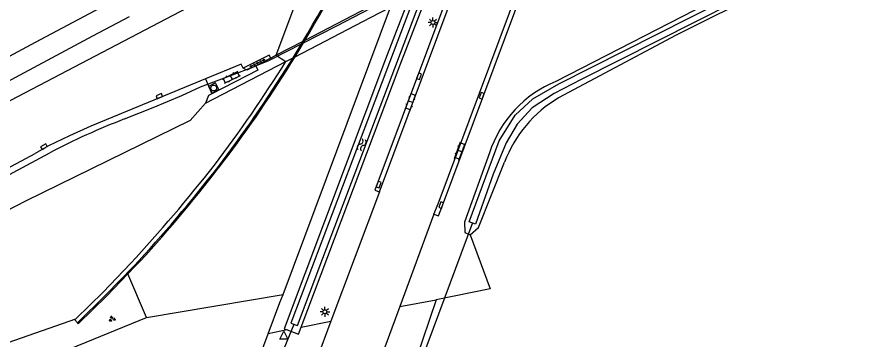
# Model space of a CAD drawing. Extents: x 130998 to 133001, y 398999 to 403002.
# Drawn here: x 132539.6 to 132650.3, y 400857.1 to 400898.6 of the extents above; entities that cross this region are included whole.
import ezdxf

# ---------------------------------------------------------------- set-up
doc = ezdxf.new("R2010")
doc.units = 0
for name, color, linetype in [('gg-afsc-hekwerk', 7, 'Continuous'), ('gg-knt-BGT kruinlijn', 7, 'Continuous'), ('gg-knt-bovenkant onderkant talud', 7, 'Continuous'), ('gg-knt-verharding', 7, 'Continuous'), ('gg-kntw-bovenkant insteek waterloop', 7, 'Continuous'), ('gg-kntw-waterlijn', 7, 'Continuous'), ('gg-kwrk-duiker nz buis', 7, 'Continuous'), ('gg-kwrk-kunstwerk', 7, 'Continuous'), ('gg-kwrk-kunstwerk niveau 01', 7, 'Continuous'), ('gt-grn-groengrens', 7, 'Continuous'), ('gt-knt-geleideconstructie', 7, 'Continuous'), ('gt-symb-groenvak', 7, 'Continuous'), ('gt-symb-klinker verharding', 7, 'Continuous'), ('gt-symb-kolk', 7, 'Continuous'), ('gt-symb-lichtmast', 7, 'Continuous'), ('gt-symb-rioolschacht', 7, 'Continuous'), ('gt-symb-tegel verharding', 7, 'Continuous'), ('gt-symb-waterafsluiter', 7, 'Continuous'), ('gt-symb-watersymbool', 7, 'Continuous')]:
    doc.layers.add(name, color=color, linetype=linetype)

# ---------------------------------------------------------------- blocks, each defined once
blk = doc.blocks.new('gt0-KOLK')
at = {"layer": 'gt-symb-kolk'}
blk.add_lwpolyline([(0, 0), (0.37, 0), (0.37, 0.4), (-0.38, 0.4), (-0.38, 0), (0, 0)], dxfattribs=at)
blk = doc.blocks.new('gt0-KL1')
at = {"layer": 'gt-symb-klinker verharding'}
for p, q in [((-1.15, 0.3), (1.15, 0.3)), ((-1, -0.3), (-1, 0.3)), ((-0.5, 0.3), (-0.5, 0.45)), ((0, -0.3), (0, 0.3)), ((0.5, 0.3), (0.5, 0.45)), ((1, -0.3), (1, 0.3)), ((-1.15, -0.3), (1.15, -0.3)), ((-0.5, -0.45), (-0.5, -0.3)), ((0.5, -0.45), (0.5, -0.3))]:
    blk.add_line(p, q, dxfattribs=at)
blk = doc.blocks.new('gt0-LMAST')
at = {"layer": 'gt-symb-lichtmast'}
for p, q in [((-0.18, 0.17), (-0.45, 0.44)), ((-0.01, 0.25), (-0.01, 0.62)), ((0.17, 0.17), (0.44, 0.44)), ((-0.26, 0), (-0.63, 0)), ((-0.18, -0.18), (-0.45, -0.45)), ((-0.01, -0.25), (-0.01, -0.63)), ((0.44, -0.45), (0.17, -0.18)), ((0.24, 0), (0.62, 0))]:
    blk.add_line(p, q, dxfattribs=at)
blk.add_circle((-0.01, 0), 0.25, dxfattribs=at)
blk = doc.blocks.new('gt0-WA')
at = {"layer": 'gt-symb-watersymbool'}
for centre, start, end in [((-0.32, 0.02), 28.0725, 151.9275), ((0.43, 0.42), 208.0725, 331.9275), ((-0.32, -0.43), 28.0725, 151.9275), ((0.43, -0.03), 208.0725, 331.9275)]:
    blk.add_arc(centre, 0.425, start, end, dxfattribs=at)
blk = doc.blocks.new('gt0-TEG1')
at = {"layer": 'gt-symb-tegel verharding'}
for p, q in [((-1.12, 0), (1.12, 0)), ((-0.9, -0.25), (-0.9, 0.25)), ((-0.45, -0.25), (-0.45, 0.25)), ((0, -0.25), (0, 0.25)), ((0.45, -0.25), (0.45, 0.25)), ((0.9, -0.25), (0.9, 0.25))]:
    blk.add_line(p, q, dxfattribs=at)
blk = doc.blocks.new('gt0-RS')
at = {"layer": 'gt-symb-rioolschacht'}
blk.add_lwpolyline([(-0.5, -0.5), (0.5, -0.5), (0.5, 0.5), (-0.5, 0.5)], close=True, dxfattribs=at)
blk.add_circle((0, 0), 0.375, dxfattribs=at)
blk = doc.blocks.new('gt0-GRVAK')
at = {"layer": 'gt-symb-groenvak'}
for p, q in [((-0.11, 0.19), (-0.23, 0.24)), ((-0.18, 0.15), (0.09, 0.15)), ((-0.09, 0.21), (-0.16, 0.32)), ((-0.05, 0.21), (-0.05, 0.39)), ((0, 0.21), (0.06, 0.32)), ((0.01, 0.19), (0.13, 0.24)), ((0.26, -0.05), (0.2, 0.06)), ((0.3, -0.05), (0.3, 0.13)), ((0.35, -0.05), (0.41, 0.06)), ((-0.24, -0.23), (-0.36, -0.18)), ((-0.32, -0.26), (-0.05, -0.26)), ((-0.23, -0.21), (-0.29, -0.09)), ((-0.18, -0.2), (-0.18, -0.02)), ((-0.14, -0.21), (-0.07, -0.09)), ((-0.12, -0.23), (0, -0.18)), ((0.24, -0.07), (0.12, -0.02)), ((0.17, -0.11), (0.44, -0.11)), ((0.37, -0.07), (0.49, -0.02))]:
    blk.add_line(p, q, dxfattribs=at)
blk = doc.blocks.new('gt0-WAFSL')
at = {"layer": 'gt-symb-waterafsluiter'}
for p, q in [((-0.5, -0.33), (0, 0.67)), ((0, 0.67), (0.5, -0.33)), ((0.5, -0.33), (-0.5, -0.33))]:
    blk.add_line(p, q, dxfattribs=at)

msp = doc.modelspace()

# ---------------------------------------------------------------- linework, layer by layer
at = {"layer": 'gg-afsc-hekwerk'}
for p, q in [((132573.77, 400862.97), (132587.59, 400899.89)), ((132556.22, 400860.02), (132553.84, 400865.6)), ((132573.38, 400861.92), (132573.77, 400862.97)), ((132571.86, 400857.91), (132573.38, 400861.92)), ((132564.72, 400838.97), (132571.86, 400857.91))]:
    msp.add_line(p, q, dxfattribs=at)
msp.add_lwpolyline([(132404.7, 400787.3), (132426.39, 400798.86), (132482.33, 400827.74), (132508.93, 400841.34), (132519.71, 400846.37), (132528.23, 400849.55), (132539.58, 400853.21), (132556.22, 400860.02)], dxfattribs=at)
at = {"layer": 'gg-knt-BGT kruinlijn'}
msp.add_lwpolyline([(132563.83, 400887.57), (132561.86, 400885.34), (132540.69, 400874.97), (132516.87, 400862.68), (132490.05, 400847.59), (132463.29, 400832.69), (132433.87, 400816.19), (132399.63, 400796.37), (132392.32, 400792.07)], dxfattribs=at)
at = {"layer": 'gg-knt-bovenkant onderkant talud'}
msp.add_lwpolyline([(132480.75, 400830.28), (132497.39, 400839.51), (132521.06, 400850.73), (132547.18, 400859.85)], dxfattribs=at)
at = {"layer": 'gg-knt-verharding'}
for p, q in [((132586.18, 400876.16), (132596.82, 400904.67)), ((132563.83, 400890.66), (132564.63, 400888.74)), ((132586.18, 400876.16), (132579.93, 400859.54)), ((132593.13, 400873.3), (132588.76, 400861.4)), ((132579.93, 400859.54), (132575.57, 400847.94))]:
    msp.add_line(p, q, dxfattribs=at)
for points in [[(132371.63, 400800.03), (132390.92, 400811.32), (132419.97, 400828.01), (132449.5, 400844.74), (132476.89, 400860.06), (132510.12, 400878.25), (132541.97, 400895.38), (132564.87, 400907.6), (132584.25, 400917.82), (132584.75, 400917.84)], [(132593.13, 400873.3), (132593.75, 400873.08), (132594.27, 400874.38), (132607.53, 400910)], [(132593.13, 400873.3), (132593.69, 400874.6), (132606.82, 400909.86)], [(132577.77, 400908.35), (132536.91, 400886.95), (132517.43, 400876.26), (132507.7, 400870.97), (132497.55, 400865.4), (132476.25, 400853.61), (132455.95, 400842.25), (132434.96, 400830.43), (132424.63, 400824.53), (132414.26, 400818.58), (132403.83, 400812.56), (132393.74, 400806.69), (132383.49, 400800.78), (132378.02, 400797.58)], [(132595.97, 400904.23), (132585.58, 400876.38), (132586.18, 400876.16)], [(132572.21, 400893.35), (132571.98, 400893.73), (132568.67, 400892.03)], [(132568.67, 400892.03), (132568.4, 400892.57), (132563.83, 400890.66)], [(132570.26, 400892.34), (132569.14, 400891.77), (132568.67, 400892.03)], [(132563.83, 400890.66), (132549.1, 400884.6), (132546.35, 400883.34), (132543.67, 400882.05), (132541.93, 400881.1)], [(132386.69, 400794.24), (132418.07, 400812.36), (132428.64, 400818.39), (132438.56, 400824.02), (132448.7, 400829.83), (132470.38, 400841.97), (132480.35, 400847.53), (132491.85, 400853.89), (132500.95, 400858.89), (132510.86, 400864.29), (132521.18, 400869.94), (132531.58, 400875.57), (132541.93, 400881.1)], [(132554.19, 400866.94), (132550.65, 400863.27), (132547.18, 400859.85)], [(132588.76, 400861.4), (132583.18, 400846.23), (132577.36, 400830.77), (132560.64, 400785.73), (132560.56, 400785.76)], [(132547.18, 400859.85), (132547.02, 400859.7), (132547.38, 400859.3)]]:
    msp.add_lwpolyline(points, dxfattribs=at)
for centre, radius, start, end in [((132427.8, 400984), 172.37, 322.7215, 328.1005), ((132409.55, 401000.8), 197.08, 317.2161, 322.0487)]:
    msp.add_arc(centre, radius, start, end, dxfattribs=at)
at = {"layer": 'gg-kntw-bovenkant insteek waterloop'}
msp.add_line((132630.41, 400901.46), (132608.8, 400890.34), dxfattribs=at)
for points in [[(132715.89, 400941.98), (132624.26, 400896.28), (132609.16, 400888.24)], [(132576.12, 400858.77), (132588.82, 400892.49), (132592.65, 400902.51)], [(132589.98, 400901.13), (132586.95, 400893.2), (132573.9, 400858.56), (132574.31, 400858.4)], [(132600.28, 400881.17), (132597.08, 400872.27), (132597.11, 400870.94), (132597.82, 400870.64)], [(132597.82, 400870.64), (132598.89, 400871.57), (132602.21, 400879.95)], [(132574.31, 400858.4), (132575.77, 400857.85), (132576.12, 400858.77)]]:
    msp.add_lwpolyline(points, dxfattribs=at)
for centre, radius, start, end in [((132614.49, 400876.51), 14.95, 112.3604, 161.8722), ((132617.57, 400874.11), 16.44, 120.764, 159.1949)]:
    msp.add_arc(centre, radius, start, end, dxfattribs=at)
at = {"layer": 'gg-kntw-waterlijn'}
for points in [[(132718.85, 400944.2), (132700.5, 400935.26), (132612.07, 400890.57), (132608.6, 400888.81), (132605.76, 400886.95), (132603.86, 400884.83), (132602.42, 400882.44), (132600.76, 400878.42), (132598.49, 400872), (132597.69, 400872.29)], [(132597.69, 400872.29), (132601.52, 400882.71), (132603.59, 400885.99), (132605.87, 400888.09), (132609.18, 400890.03), (132647.08, 400909.24), (132684.11, 400928.01), (132713.82, 400943.07)], [(132590.74, 400901.52), (132582.75, 400880.36), (132574.78, 400859.29), (132575.61, 400858.97), (132578.89, 400867.63), (132591.93, 400902.14)]]:
    msp.add_lwpolyline(points, dxfattribs=at)
at = {"layer": 'gg-kwrk-duiker nz buis'}
for p, q in [((132598.09, 400872.15), (132587.24, 400843.02)), ((132566.56, 400838.13), (132575.2, 400859.13))]:
    msp.add_line(p, q, dxfattribs=at)
at = {"layer": 'gg-kwrk-kunstwerk'}
for p, q in [((132575.31, 400893.52), (132575.95, 400894.57)), ((132575.7, 400894.45), (132576.33, 400895.49)), ((132575.95, 400894.57), (132576.58, 400895.62)), ((132572.9, 400893.71), (132572.21, 400893.35)), ((132574.77, 400892.66), (132575.31, 400893.52)), ((132575.06, 400893.39), (132575.7, 400894.45)), ((132563.83, 400887.57), (132574.14, 400892.92)), ((132572.21, 400893.35), (132570.26, 400892.34)), ((132574.63, 400892.7), (132575.06, 400893.39)), ((132553.84, 400865.6), (132554.71, 400866.5))]:
    msp.add_line(p, q, dxfattribs=at)
for points in [[(132570.26, 400892.34), (132570.55, 400891.78), (132564.63, 400888.74)], [(132564.63, 400888.74), (132564.2, 400888.52), (132563.83, 400887.57)], [(132554.58, 400866.58), (132551.02, 400862.9), (132547.38, 400859.3)], [(132547.38, 400859.3), (132547.47, 400859.21), (132551.14, 400862.81), (132553.84, 400865.6)]]:
    msp.add_lwpolyline(points, dxfattribs=at)
for centre, radius, start, end in [((132427.81, 400984.37), 173.08, 329.1031, 335.6091), ((132428.34, 400984.1), 172.64, 329.1677, 335.6794), ((132428.17, 400983.74), 172.45, 322.7155, 328.1342), ((132441.95, 400974.58), 156.06, 322.3237, 328.3374), ((132409.64, 401000.73), 197.5, 317.2143, 322.0514), ((132439.62, 400974.84), 158.06, 316.7328, 322.7641)]:
    msp.add_arc(centre, radius, start, end, dxfattribs=at)
at = {"layer": 'gg-kwrk-kunstwerk niveau 01'}
for p, q in [((132572.9, 400893.71), (132578.75, 400909.41)), ((132585.68, 400900.34), (132576.58, 400895.62)), ((132585.01, 400898.55), (132587.59, 400899.89)), ((132575.31, 400893.52), (132585.01, 400898.55)), ((132576.33, 400895.49), (132572.9, 400893.71)), ((132576.58, 400895.62), (132576.33, 400895.49)), ((132572.9, 400893.71), (132573.52, 400893.31)), ((132575.06, 400893.39), (132575.31, 400893.52)), ((132573.52, 400893.31), (132574.14, 400892.92)), ((132574.14, 400892.92), (132575.06, 400893.39))]:
    msp.add_line(p, q, dxfattribs=at)
at = {"layer": 'gt-grn-groengrens'}
for p, q in [((132556.22, 400860.02), (132573.77, 400862.97)), ((132593.44, 400862.27), (132587.46, 400844.62)), ((132588.76, 400861.4), (132593.44, 400862.27)), ((132576.12, 400858.77), (132579.93, 400859.54)), ((132574.31, 400858.4), (132571.86, 400857.91))]:
    msp.add_line(p, q, dxfattribs=at)
msp.add_lwpolyline([(132597.82, 400870.64), (132600.38, 400863.68), (132593.44, 400862.27)], dxfattribs=at)
at = {"layer": 'gt-knt-geleideconstructie'}
for points in [[(132619.82, 400917.9), (132612.64, 400914.17), (132580.63, 400897.46), (132571.89, 400893), (132570.34, 400892.33)], [(132554.03, 400898.63), (132549.3, 400896.16), (132539.99, 400891.14), (132524.65, 400882.94), (132516.48, 400878.5), (132512.13, 400876.13)], [(132553.43, 400885.52), (132557.08, 400887.01), (132560.79, 400888.55), (132563.16, 400889.63), (132566.94, 400891.05), (132570.34, 400892.33)], [(132508.75, 400861.61), (132515.85, 400865.74), (132521.6, 400869.01), (132528.6, 400872.89), (132532.13, 400874.84), (132539.12, 400878.66), (132543.82, 400881.15)]]:
    msp.add_lwpolyline(points, dxfattribs=at)
msp.add_arc((132584.44, 400804.54), 86.72, 110.9586, 117.9365, dxfattribs=at)

# ---------------------------------------------------------------- block references
at = {"layer": 'gt-symb-groenvak'}
msp.add_blockref('gt0-GRVAK', (132551.81, 400859.82), dxfattribs=at)
at = {"layer": 'gt-symb-klinker verharding'}
for p, rotation in [((132567.13, 400890.88), 26.539438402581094), ((132590.16, 400887.72), 69.443954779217), ((132596.46, 400881.39), 69.44395478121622)]:
    msp.add_blockref('gt0-KL1', p, dxfattribs=dict(at, rotation=rotation))
at = {"layer": 'gt-symb-kolk'}
for p, rotation in [((132591.06, 400891.07), -110.48229689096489), ((132557.97, 400888.27), 22.46117570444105), ((132599.48, 400888.43), 69.51770310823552), ((132543.16, 400881.79), 28.692787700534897), ((132585.86, 400877.15), -110.48229688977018), ((132594.27, 400874.38), 69.62510008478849)]:
    msp.add_blockref('gt0-KOLK', p, dxfattribs=dict(at, rotation=rotation))
at = {"layer": 'gt-symb-lichtmast'}
for p in [(132593.03, 400897.92), (132579.15, 400860.74)]:
    msp.add_blockref('gt0-LMAST', p, dxfattribs=at)
at = {"layer": 'gt-symb-rioolschacht', "rotation": 27.590369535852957}
msp.add_blockref('gt0-RS', (132564.87, 400889.5), dxfattribs=at)
at = {"layer": 'gt-symb-tegel verharding', "rotation": 26.744420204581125}
msp.add_blockref('gt0-TEG1', (132570.49, 400892.71), dxfattribs=at)
at = {"layer": 'gt-symb-waterafsluiter'}
msp.add_blockref('gt0-WAFSL', (132573.88, 400857.57), dxfattribs=at)
at = {"layer": 'gt-symb-watersymbool', "rotation": 69.39030706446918}
msp.add_blockref('gt0-WA', (132583.86, 400882.15), dxfattribs=at)

doc.saveas('drawing.dxf')
